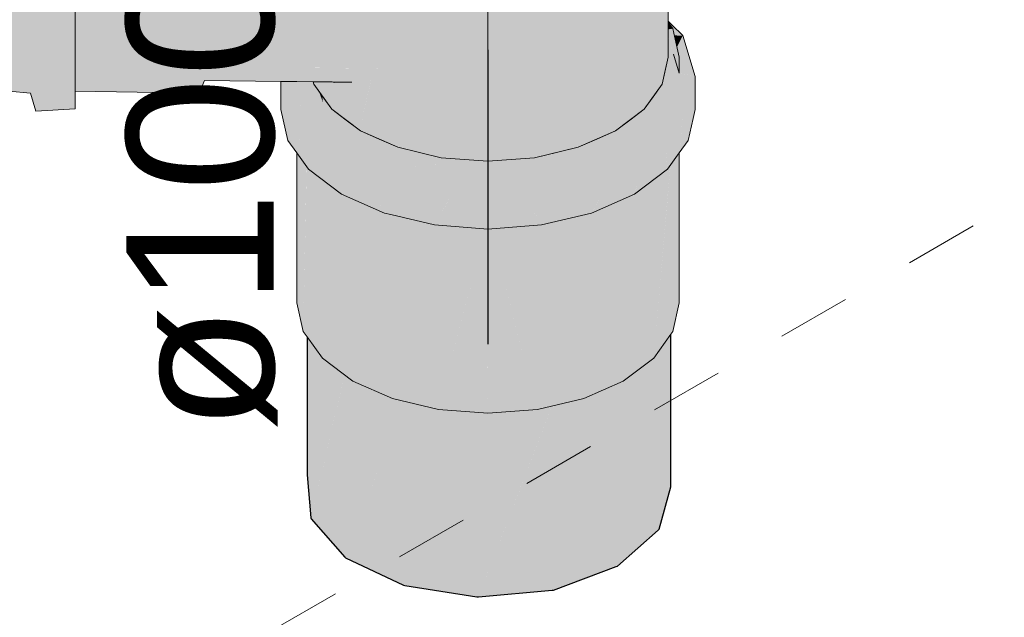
# Model space of a CAD drawing. Header units: millimetres. Extents: x -261 to 187, y -214 to 106.
# Tile 298 of 656: x -93.604 to -92.266, y -199.41 to -198.597. Entities that reach past the tile are written whole.
import ezdxf

# ---------------------------------------------------------------- set-up
doc = ezdxf.new("R2010")
doc.units = ezdxf.units.MM
doc.header["$LTSCALE"] = 0.005
doc.header["$MEASUREMENT"] = 0
doc.linetypes.add('JIS_02_2.0', pattern=[0.3, 0.2, -0.1])
doc.linetypes.add('NULL', pattern=[0])
for name, color, linetype, lineweight in [('AP-Condutos', 4, 'Continuous', 25), ('AP-Conexões', 9, 'Continuous', 18), ('AP-Sentido conduto', 9, 'Continuous', 30), ('AP-Textos conduto', 7, 'Continuous', 9), ('DI-Área do detalhe', 7, 'JIS_02_2.0', 9)]:
    doc.layers.add(name, color=color, linetype=linetype, lineweight=lineweight)
doc.styles.add('Arial', font='arial.ttf')

msp = doc.modelspace()

# ---------------------------------------------------------------- hatches: boundary and pattern name
at = {"layer": 'AP-Condutos', "linetype": 'Continuous'}
for points in [[(-93.2081, -199.0355), (-93.2131, -199.0285), (-93.2131, -199.216), (-93.2078, -199.2745), (-93.2077, -199.2757), (-93.2077, -199.0361)], [(-93.2077, -199.0459), (-93.2077, -199.2757), (-93.1657, -199.0945), (-93.1623, -199.08), (-93.1822, -199.065), (-93.1923, -199.0574), (-93.2077, -199.0361)], [(-92.7188, -199.0248), (-92.7215, -199.0286), (-92.7349, -199.0473), (-92.7349, -199.29), (-92.7191, -199.2322), (-92.7187, -199.231), (-92.7187, -199.0247)], [(-92.735, -199.0474), (-92.7383, -199.0519), (-92.7913, -199.3401), (-92.7361, -199.291), (-92.7349, -199.29), (-92.7349, -199.0473)], [(-92.7913, -199.3401), (-92.7416, -199.0699), (-92.7388, -199.0549), (-92.7383, -199.0519), (-92.7422, -199.0574), (-92.7835, -199.0885), (-92.7557, -199.0762), (-92.7446, -199.0713), (-92.7557, -199.0762), (-92.7835, -199.0885), (-92.7913, -199.0919), (-92.7913, -199.0944), (-92.7913, -199.1258)], [(-93.1623, -199.08), (-93.2077, -199.2757), (-93.1616, -199.3279), (-93.1607, -199.3289), (-93.1607, -199.0812)], [(-93.1607, -199.0972), (-93.1607, -199.3289), (-93.0893, -199.1349), (-93.0832, -199.1185), (-93.0823, -199.1159), (-93.0914, -199.1137), (-93.0972, -199.1123), (-93.134, -199.0961), (-93.1221, -199.1064), (-93.134, -199.0961), (-93.151, -199.0885), (-93.1297, -199.1046), (-93.1332, -199.1037), (-93.1297, -199.1046), (-93.151, -199.0885), (-93.1607, -199.0812), (-93.1607, -199.0842)], [(-92.7914, -199.092), (-92.7941, -199.0932), (-92.8781, -199.3726), (-92.793, -199.3408), (-92.7913, -199.3401), (-92.7913, -199.0919)], [(-92.7969, -199.1027), (-92.7941, -199.0932), (-92.8373, -199.1123), (-92.8781, -199.1221), (-92.8781, -199.1304), (-92.8781, -199.3726)], [(-93.0823, -199.1159), (-93.1607, -199.3289), (-93.0819, -199.3658), (-93.0803, -199.3665), (-93.0803, -199.1164)], [(-93.0803, -199.1239), (-93.0803, -199.3665), (-92.9857, -199.139), (-92.9825, -199.1313), (-93.0209, -199.1284), (-93.0345, -199.1273), (-93.0803, -199.1164)], [(-92.9825, -199.1313), (-93.0803, -199.3665), (-92.9823, -199.3817), (-92.9803, -199.382), (-92.9803, -199.1315), (-92.9803, -199.1314)], [(-92.8781, -199.1221), (-92.8804, -199.1226), (-92.9803, -199.382), (-92.8801, -199.3728), (-92.8781, -199.3726), (-92.8781, -199.1221)], [(-92.9803, -199.382), (-92.8866, -199.1386), (-92.8817, -199.1259), (-92.8804, -199.1226), (-92.9, -199.1273), (-92.9673, -199.1324), (-92.9324, -199.1351), (-92.9032, -199.1373), (-92.9324, -199.1351), (-92.9673, -199.1324), (-92.9803, -199.1315), (-92.9803, -199.1334), (-92.9803, -199.1465)]]:
    msp.add_hatch(color=151, dxfattribs=at).paths.add_polyline_path(points)
at = {"layer": 'AP-Conexões', "linetype": 'Continuous'}
for points in [[(-93.589, -198.188), (-93.589, -198.1798), (-93.6183, -198.18), (-93.6183, -198.1949), (-93.589, -198.1971), (-93.5916, -198.1969), (-93.5917, -198.1971), (-93.5916, -198.1969), (-93.6183, -198.1949), (-93.6132, -198.1971), (-93.5941, -198.2051), (-93.6127, -198.1973), (-93.6183, -198.1949), (-93.6183, -198.1973), (-93.6184, -198.2265), (-93.5942, -198.2055), (-93.6184, -198.2265), (-93.5962, -198.212), (-93.589, -198.2073), (-93.5962, -198.212), (-93.6184, -198.2265), (-93.6005, -198.2265), (-93.589, -198.2265), (-93.6184, -198.2265), (-93.6183, -198.2725), (-93.5889, -198.2585), (-93.6183, -198.2725), (-93.6183, -198.3299), (-93.6184, -198.3946), (-93.6183, -198.4623), (-93.6183, -198.5284), (-93.6184, -198.5884), (-93.6183, -198.6382), (-93.6183, -198.6743), (-93.6183, -198.6872), (-93.6184, -198.6944), (-93.6078, -198.6872), (-93.5889, -198.6743), (-93.5842, -198.6977), (-93.5818, -198.7091), (-93.5818, -198.698), (-93.5818, -198.6966), (-93.5818, -198.7091), (-93.5889, -198.6743), (-93.6184, -198.6944), (-93.589, -198.6973), (-93.5818, -198.7217), (-93.528, -198.7186), (-93.528, -198.6966), (-93.5819, -198.6685), (-93.5889, -198.623), (-93.5819, -198.6685), (-93.528, -198.6966), (-93.528, -198.657), (-93.5818, -198.6403), (-93.5818, -198.6), (-93.5889, -198.5493), (-93.589, -198.4624), (-93.589, -198.3725), (-93.5889, -198.2906), (-93.589, -198.3725), (-93.589, -198.4624), (-93.5889, -198.5493), (-93.5818, -198.6), (-93.5818, -198.6403), (-93.528, -198.657), (-93.528, -198.6026), (-93.5818, -198.5598), (-93.5818, -198.5121), (-93.5818, -198.4645), (-93.5818, -198.4154), (-93.5819, -198.3662), (-93.5818, -198.3214), (-93.5818, -198.2766), (-93.5819, -198.3662), (-93.5818, -198.4154), (-93.5818, -198.4645), (-93.5818, -198.5121), (-93.5818, -198.5598), (-93.528, -198.6026), (-93.528, -198.5369), (-93.528, -198.4646), (-93.528, -198.3905), (-93.528, -198.3196), (-93.528, -198.2569), (-93.5819, -198.2065), (-93.528, -198.2569), (-93.528, -198.2065), (-93.528, -198.1971), (-93.5672, -198.1971), (-93.5819, -198.1971), (-93.5672, -198.1971), (-93.528, -198.1971), (-93.528, -198.172), (-93.528, -198.1556), (-93.5819, -198.1553), (-93.5818, -198.1644), (-93.5873, -198.1971), (-93.5844, -198.1797), (-93.5818, -198.1644), (-93.5865, -198.1797)], [(-92.7265, -198.6666), (-92.7223, -198.6483), (-92.7223, -198.6425), (-92.7239, -198.5988), (-92.7232, -198.618), (-92.7223, -198.6425), (-92.7223, -198.6209), (-92.7238, -198.5989), (-92.7239, -198.5979), (-92.7261, -198.5957), (-92.7239, -198.5979), (-92.7238, -198.5989), (-92.7223, -198.6209), (-92.7223, -198.601), (-92.7223, -198.5995), (-92.7223, -198.4385), (-92.7223, -198.2757), (-92.7234, -198.2772), (-92.7268, -198.2819), (-92.7285, -198.47), (-92.7277, -198.5935), (-92.7277, -198.5941), (-92.7272, -198.6641), (-92.7277, -198.5935), (-92.7285, -198.47), (-92.7297, -198.5906), (-92.7285, -198.47), (-92.7268, -198.2819), (-92.7305, -198.2871), (-92.7319, -198.2891), (-92.7466, -198.4999), (-92.7453, -198.569), (-92.7398, -198.5767), (-92.7453, -198.569), (-92.7307, -198.6791), (-92.7453, -198.569), (-92.7429, -198.6962), (-92.7466, -198.4999), (-92.7432, -198.3042), (-92.7548, -198.313), (-92.7559, -198.3138), (-92.7746, -198.3279), (-92.7758, -198.5267), (-92.7936, -198.3391), (-92.7946, -198.3395), (-92.8193, -198.3505), (-92.8145, -198.5491), (-92.8443, -198.3602), (-92.8451, -198.3604), (-92.8741, -198.3673), (-92.861, -198.5659), (-92.9033, -198.3738), (-92.904, -198.3738), (-92.9353, -198.3762), (-92.9665, -198.3786), (-92.9128, -198.5764), (-92.9673, -198.3759), (-92.9673, -198.7839), (-92.9673, -198.5799), (-92.9678, -198.3786), (-92.999, -198.3762), (-93.0302, -198.3738), (-93.0307, -198.3738), (-93.0002, -198.5517), (-93.0307, -198.3738), (-93.0314, -198.3737), (-93.0329, -198.5211), (-93.0314, -198.3737), (-93.065, -198.4884), (-93.0603, -198.3673), (-93.0891, -198.3604), (-93.09, -198.3602), (-93.0915, -198.3599), (-93.096, -198.4538), (-93.0915, -198.3599), (-93.1254, -198.4175), (-93.1158, -198.3503), (-93.1395, -198.3397), (-93.1416, -198.3388), (-93.1525, -198.3799), (-93.1588, -198.3287), (-93.1607, -198.3273), (-93.1638, -198.325), (-93.1644, -198.3608), (-93.1638, -198.325), (-93.1787, -198.3138), (-93.1817, -198.3115), (-93.1762, -198.3417), (-93.1817, -198.3115), (-93.1886, -198.3064), (-93.1858, -198.3229), (-93.188, -198.3094), (-93.1886, -198.3064), (-93.1921, -198.3037), (-93.1936, -198.3025), (-93.1921, -198.3037), (-93.1944, -198.3004), (-93.1947, -198.3017), (-93.1953, -198.3041), (-93.1944, -198.3004), (-93.1958, -198.2985), (-93.1984, -198.295), (-93.1984, -198.2949), (-93.1984, -198.2953), (-93.1986, -198.2946), (-93.2045, -198.2864), (-93.2107, -198.2778), (-93.2165, -198.2696), (-93.3526, -198.2819), (-93.2269, -198.2706), (-93.2185, -198.267), (-93.2182, -198.2669), (-93.2185, -198.2669), (-93.2183, -198.2667), (-93.2186, -198.2667), (-93.2269, -198.2678), (-93.2186, -198.2667), (-93.2183, -198.2667), (-93.2188, -198.2666), (-93.2183, -198.2667), (-93.2211, -198.2544), (-93.2247, -198.2385), (-93.2239, -198.2594), (-93.2269, -198.2649), (-93.2239, -198.2594), (-93.2247, -198.2385), (-93.2262, -198.2562), (-93.2269, -198.2552), (-93.2262, -198.2562), (-93.2247, -198.2385), (-93.2252, -198.2364), (-93.2269, -198.2385), (-93.2389, -198.2385), (-93.2269, -198.2385), (-93.2252, -198.2364), (-93.2269, -198.2287), (-93.2269, -198.2184), (-93.2292, -198.2188), (-93.2269, -198.2184), (-93.2269, -198.2145), (-93.2269, -198.2097), (-93.2302, -198.2144), (-93.23, -198.2151), (-93.2506, -198.2222), (-93.23, -198.2151), (-93.2302, -198.2144), (-93.2526, -198.2194), (-93.2302, -198.2144), (-93.253, -198.2189), (-93.3526, -198.2385), (-93.253, -198.2189), (-93.2302, -198.2144), (-93.2571, -198.2131), (-93.2302, -198.2144), (-93.2269, -198.2097), (-93.2269, -198.2051), (-93.2313, -198.2096), (-93.2269, -198.2051), (-93.2269, -198.2023), (-93.2323, -198.2053), (-93.2598, -198.2094), (-93.2323, -198.2053), (-93.2269, -198.2023), (-93.2269, -198.1994), (-93.2329, -198.2026), (-93.2621, -198.2061), (-93.2329, -198.2026), (-93.2269, -198.1994), (-93.2337, -198.1992), (-93.2335, -198.1999), (-93.2635, -198.2042), (-93.2335, -198.1999), (-93.2337, -198.1992), (-93.2649, -198.2022), (-93.3526, -198.2087), (-93.2649, -198.2022), (-93.2653, -198.2017), (-93.2649, -198.2022), (-93.2337, -198.1992), (-93.2681, -198.1979), (-93.2337, -198.1992), (-93.2269, -198.1994), (-93.2269, -198.1967), (-93.2269, -198.1942), (-93.2342, -198.1966), (-93.2269, -198.1942), (-93.2348, -198.1943), (-93.2706, -198.1944), (-93.2694, -198.196), (-93.2706, -198.1944), (-93.3526, -198.1946), (-93.3597, -198.1797), (-93.528, -198.18), (-93.3597, -198.1839), (-93.528, -198.18), (-93.3597, -198.188), (-93.528, -198.18), (-93.528, -198.1949), (-93.3597, -198.2073), (-93.3597, -198.2265), (-93.3597, -198.2585), (-93.3597, -198.2265), (-93.3597, -198.2073), (-93.4985, -198.1971), (-93.528, -198.1949), (-93.528, -198.1971), (-93.528, -198.2265), (-93.528, -198.2725), (-93.528, -198.3299), (-93.3597, -198.2906), (-93.528, -198.3299), (-93.3597, -198.3315), (-93.3526, -198.336), (-93.3526, -198.3971), (-93.3526, -198.461), (-93.3526, -198.5233), (-93.3526, -198.461), (-93.3526, -198.3971), (-93.3526, -198.336), (-93.3597, -198.3315), (-93.3597, -198.3725), (-93.3597, -198.4174), (-93.3597, -198.4623), (-93.3597, -198.5058), (-93.3597, -198.4623), (-93.3597, -198.4174), (-93.3597, -198.3725), (-93.3597, -198.3315), (-93.528, -198.3299), (-93.528, -198.3946), (-93.528, -198.4623), (-93.528, -198.5284), (-93.3597, -198.5493), (-93.3526, -198.5799), (-93.3597, -198.5493), (-93.528, -198.5284), (-93.528, -198.5884), (-93.3597, -198.5862), (-93.528, -198.5884), (-93.528, -198.6382), (-93.3597, -198.623), (-93.528, -198.6382), (-93.528, -198.6743), (-93.528, -198.6944), (-93.3597, -198.6973), (-93.3597, -198.6858), (-93.3597, -198.6744), (-93.3597, -198.6487), (-93.3597, -198.6744), (-93.3597, -198.6858), (-93.3597, -198.6973), (-93.3526, -198.6799), (-93.2487, -198.6812), (-93.2272, -198.6814), (-93.2046, -198.6817), (-93.205, -198.6801), (-93.1933, -198.6787), (-93.2052, -198.6792), (-93.2272, -198.6802), (-93.2052, -198.6792), (-93.1948, -198.6769), (-93.2057, -198.6771), (-93.2272, -198.6776), (-93.2487, -198.678), (-93.2272, -198.6776), (-93.2057, -198.6771), (-93.2067, -198.6724), (-93.2099, -198.6713), (-93.2067, -198.6724), (-93.2072, -198.6703), (-93.214, -198.6699), (-93.2272, -198.6691), (-93.2487, -198.6677), (-93.3526, -198.661), (-93.2272, -198.6691), (-93.2272, -198.6624), (-93.2108, -198.6546), (-93.2272, -198.6553), (-93.2108, -198.6546), (-93.2148, -198.637), (-93.2272, -198.6361), (-93.3526, -198.6269), (-93.0002, -198.6056), (-93.3526, -198.6269), (-93.065, -198.648), (-93.0329, -198.6284), (-93.065, -198.648), (-93.0307, -198.7791), (-92.999, -198.7815), (-93.0307, -198.7791), (-93.065, -198.648), (-93.2148, -198.637), (-93.2108, -198.6546), (-93.2094, -198.6608), (-93.2108, -198.6546), (-93.2272, -198.6624), (-93.2272, -198.6691), (-93.2077, -198.6683), (-93.2272, -198.6691), (-93.2072, -198.6703), (-93.2007, -198.67), (-93.2023, -198.6681), (-93.2007, -198.67), (-93.096, -198.6639), (-93.2069, -198.6627), (-93.209, -198.6626), (-93.096, -198.6639), (-93.0898, -198.765), (-93.0602, -198.772), (-93.0898, -198.765), (-93.0948, -198.683), (-93.1226, -198.6826), (-93.0948, -198.683), (-93.096, -198.6639), (-93.2007, -198.67), (-93.2072, -198.6703), (-93.2067, -198.6724), (-93.2057, -198.6771), (-93.2027, -198.6738), (-93.2, -198.6708), (-93.2027, -198.6738), (-93.1953, -198.6764), (-93.2027, -198.6738), (-93.2057, -198.6771), (-93.1948, -198.6769), (-93.1937, -198.6769), (-93.1948, -198.6769), (-93.2052, -198.6792), (-93.1933, -198.6787), (-93.205, -198.6801), (-93.2046, -198.6817), (-93.1926, -198.6794), (-93.1891, -198.6785), (-93.1926, -198.6794), (-93.2046, -198.6817), (-93.1916, -198.6807), (-93.1872, -198.6791), (-93.1916, -198.6807), (-93.1844, -198.6801), (-93.1254, -198.6756), (-93.1245, -198.6826), (-93.1254, -198.6756), (-93.1269, -198.6826), (-93.1405, -198.7425), (-93.1151, -198.7537), (-93.1405, -198.7425), (-93.1254, -198.6756), (-93.1844, -198.6801), (-93.1818, -198.681), (-93.1844, -198.6801), (-93.1916, -198.6807), (-93.2046, -198.6817), (-93.1906, -198.6818), (-93.179, -198.682), (-93.1525, -198.6823), (-93.1762, -198.6829), (-93.1599, -198.7279), (-93.1762, -198.6829), (-93.179, -198.682), (-93.1853, -198.6819), (-93.1857, -198.6819), (-93.1794, -198.7132), (-93.1857, -198.6819), (-93.1866, -198.6819), (-93.1943, -198.6818), (-93.1965, -198.6818), (-93.1916, -198.6962), (-93.1855, -198.7047), (-93.1916, -198.6962), (-93.1965, -198.6818), (-93.198, -198.6817), (-93.2004, -198.6817), (-93.1977, -198.6876), (-93.2004, -198.6817), (-93.2009, -198.6817), (-93.202, -198.6817), (-93.2008, -198.6834), (-93.202, -198.6817), (-93.2039, -198.6817), (-93.2042, -198.6817), (-93.2039, -198.6849), (-93.1916, -198.702), (-93.1794, -198.719), (-93.1599, -198.7337), (-93.1405, -198.7483), (-93.1151, -198.7595), (-93.0898, -198.7708), (-93.0602, -198.7778), (-93.0307, -198.7849), (-92.999, -198.7873), (-92.9673, -198.7897), (-92.9356, -198.7815), (-92.9673, -198.7897), (-92.9356, -198.7873), (-92.9039, -198.7791), (-92.9356, -198.7873), (-92.9039, -198.7849), (-92.8743, -198.7721), (-92.9039, -198.7849), (-92.8743, -198.7779), (-92.8448, -198.765), (-92.8743, -198.7779), (-92.8448, -198.7708), (-92.8194, -198.7538), (-92.7941, -198.7425), (-92.7746, -198.7279), (-92.7551, -198.7132), (-92.7746, -198.7279), (-92.7941, -198.7425), (-92.8194, -198.7538), (-92.8448, -198.7708), (-92.8194, -198.7596), (-92.7941, -198.7483), (-92.7746, -198.7337), (-92.7551, -198.719), (-92.7429, -198.702), (-92.7307, -198.6849)], [(-93.0424, -198.7821), (-93.0307, -198.7849), (-93.0897, -198.5258)], [(-92.7223, -198.6104), (-92.7223, -198.6209), (-92.7195, -198.6302), (-92.7187, -198.6326), (-92.7139, -198.6483), (-92.7157, -198.6191), (-92.7139, -198.6483), (-92.7223, -198.6666), (-92.7307, -198.6849), (-92.7223, -198.6718), (-92.7118, -198.6553), (-92.7124, -198.6594), (-92.7111, -198.6576), (-92.7124, -198.6594), (-92.7162, -198.6871), (-92.7231, -198.7211), (-92.7168, -198.6902), (-92.7162, -198.6871), (-92.7203, -198.6928), (-92.7422, -198.7233), (-92.7682, -198.7662), (-92.7439, -198.7261), (-92.7422, -198.7233), (-92.7487, -198.7282), (-92.7835, -198.7544), (-92.8373, -198.7997), (-92.8373, -198.7799), (-92.8373, -198.7783), (-92.8472, -198.7806), (-92.9, -198.7932), (-92.9222, -198.8176), (-92.9014, -198.7947), (-92.9, -198.7932), (-92.9105, -198.794), (-92.9673, -198.7984), (-93.0124, -198.8176), (-92.9699, -198.7995), (-92.9673, -198.7984), (-92.9778, -198.7976), (-93.0345, -198.7933), (-93.0972, -198.7997), (-93.0972, -198.7809), (-93.0972, -198.7783), (-93.1057, -198.7745), (-93.151, -198.7544), (-93.0972, -198.7783), (-93.0345, -198.7933), (-92.9673, -198.7984), (-92.9, -198.7932), (-92.8373, -198.7783), (-92.7835, -198.7544), (-92.7422, -198.7233), (-92.7162, -198.6871), (-92.7118, -198.6553), (-92.7307, -198.6849), (-92.7551, -198.719), (-92.7941, -198.7483), (-92.8448, -198.7708), (-92.9039, -198.7849), (-92.9673, -198.7897), (-93.0307, -198.7849), (-93.0898, -198.7708), (-93.1405, -198.7483), (-93.1794, -198.719), (-93.2039, -198.6849), (-93.2046, -198.6817), (-93.206, -198.6817), (-93.2196, -198.6815), (-93.2198, -198.6815), (-93.2183, -198.6872), (-93.1923, -198.7233), (-93.2183, -198.6872), (-93.2198, -198.6815), (-93.2212, -198.6815), (-93.2236, -198.6814), (-93.2318, -198.6813), (-93.2467, -198.6812), (-93.2487, -198.6812), (-93.2487, -198.7194), (-93.2402, -198.7024), (-93.2115, -198.7211), (-93.1664, -198.7662), (-93.2115, -198.7211), (-93.2272, -198.7109), (-93.2294, -198.7094), (-93.2281, -198.7151), (-93.2272, -198.7194), (-93.2254, -198.7273), (-93.2242, -198.7322), (-93.2254, -198.7273), (-93.2272, -198.7194), (-93.2281, -198.7151), (-93.2272, -198.7281), (-93.2272, -198.7348), (-93.2226, -198.7393), (-93.2272, -198.7348), (-93.2272, -198.7281), (-93.2281, -198.7151), (-93.2294, -198.7094), (-93.2317, -198.7302), (-93.2294, -198.7094), (-93.2402, -198.7024), (-93.2487, -198.7194), (-93.2391, -198.7614), (-93.2272, -198.7781), (-93.211, -198.8006), (-93.2272, -198.7457), (-93.2271, -198.746), (-93.211, -198.8006), (-93.2189, -198.7574), (-93.2205, -198.7487), (-93.2073, -198.7546), (-93.2205, -198.7487), (-93.2189, -198.7574), (-93.2183, -198.7582), (-93.2189, -198.7574), (-93.211, -198.8006), (-93.2104, -198.793), (-93.2087, -198.7717), (-93.211, -198.8006), (-93.1961, -198.7892), (-93.1977, -198.7904), (-93.211, -198.8006), (-93.1663, -198.8343), (-93.1929, -198.794), (-93.1923, -198.7944), (-93.1929, -198.794), (-93.1663, -198.8343), (-93.1681, -198.8282), (-93.1741, -198.8081), (-93.1829, -198.779), (-93.1741, -198.8081), (-93.1663, -198.8343), (-93.1583, -198.82), (-93.1593, -198.8218), (-93.1663, -198.8343), (-93.108, -198.8601), (-93.1519, -198.8251), (-93.151, -198.8255), (-93.1519, -198.8251), (-93.108, -198.8601), (-93.1104, -198.8561), (-93.1205, -198.839), (-93.1454, -198.7972), (-93.1205, -198.839), (-93.108, -198.8601), (-93.108, -198.8446), (-93.108, -198.8468), (-93.0972, -198.8493), (-93.0953, -198.8498), (-93.108, -198.8153), (-93.0953, -198.8498), (-93.0972, -198.8493), (-93.108, -198.8468), (-93.0951, -198.8503), (-93.0947, -198.8499), (-93.0951, -198.8503), (-93.108, -198.8468), (-93.108, -198.8601), (-93.0825, -198.8559), (-93.0807, -198.8533), (-93.0621, -198.825), (-93.0807, -198.8533), (-93.0825, -198.8559), (-93.075, -198.8546), (-93.0825, -198.8559), (-93.108, -198.8601), (-93.0993, -198.8622), (-93.0401, -198.8763), (-93.0791, -198.8574), (-93.0401, -198.8763), (-93.041, -198.8742), (-93.0714, -198.8555), (-93.041, -198.8742), (-93.0465, -198.8615), (-93.0456, -198.8635), (-93.0345, -198.8643), (-93.0456, -198.8635), (-93.0401, -198.8763), (-92.9673, -198.8819), (-92.9693, -198.8799), (-93.0161, -198.8346), (-93.0334, -198.8646), (-93.0336, -198.8644), (-93.0511, -198.8507), (-93.0334, -198.8646), (-93.0213, -198.8435), (-93.0161, -198.8346), (-92.9672, -198.8346), (-93.0161, -198.8346), (-92.9792, -198.8703), (-92.9673, -198.8694), (-92.9792, -198.8703), (-92.9673, -198.8819), (-92.9533, -198.8684), (-92.9184, -198.8346), (-92.9013, -198.8644), (-92.9012, -198.8646), (-92.9, -198.8643), (-92.9012, -198.8646), (-92.9184, -198.8346), (-92.9652, -198.8799), (-92.9673, -198.8819), (-92.8944, -198.8763), (-92.8889, -198.8635), (-92.8881, -198.8615), (-92.8724, -198.825), (-92.8881, -198.8615), (-92.8398, -198.8499), (-92.8881, -198.8615), (-92.8935, -198.8742), (-92.8394, -198.8503), (-92.8373, -198.8493), (-92.8394, -198.8503), (-92.8935, -198.8742), (-92.8944, -198.8763), (-92.8266, -198.8601), (-92.8265, -198.8468), (-92.8265, -198.8446), (-92.8265, -198.8153), (-92.8265, -198.8446), (-92.8266, -198.8601), (-92.814, -198.839), (-92.7891, -198.7972), (-92.814, -198.839), (-92.8241, -198.8561), (-92.7835, -198.8255), (-92.8241, -198.8561), (-92.8266, -198.8601), (-92.7683, -198.8343), (-92.7752, -198.8218), (-92.7763, -198.82), (-92.7683, -198.8343), (-92.7604, -198.8081), (-92.7664, -198.8282), (-92.7683, -198.8343), (-92.7235, -198.8006), (-92.7422, -198.7944), (-92.7516, -198.779), (-92.7422, -198.7944), (-92.7235, -198.8006), (-92.7368, -198.7904), (-92.7384, -198.7892), (-92.7235, -198.8006), (-92.7259, -198.7716), (-92.7272, -198.7546), (-92.7259, -198.7716), (-92.7241, -198.7929), (-92.7162, -198.7582), (-92.7241, -198.7929), (-92.7235, -198.8006), (-92.7127, -198.7534), (-92.7119, -198.7393), (-92.7102, -198.7319), (-92.7092, -198.7273), (-92.7102, -198.7319), (-92.7119, -198.7393), (-92.7074, -198.7281), (-92.7074, -198.7194), (-92.7074, -198.7281), (-92.7119, -198.7393), (-92.7127, -198.7534), (-92.7235, -198.8006), (-92.7115, -198.7517), (-92.7074, -198.7347), (-92.7115, -198.7517), (-92.7235, -198.8006), (-92.7074, -198.746), (-92.7074, -198.7458), (-92.7235, -198.8006), (-92.7074, -198.7781), (-92.7028, -198.7301), (-92.7071, -198.7181), (-92.7074, -198.7173), (-92.7028, -198.7301), (-92.6954, -198.7615), (-92.6886, -198.7314), (-92.6912, -198.7229), (-92.6959, -198.7075), (-92.6912, -198.7229), (-92.6886, -198.7314), (-92.6858, -198.7194), (-92.6858, -198.6746), (-92.7023, -198.6863), (-92.7074, -198.6899), (-92.7152, -198.6955), (-92.7097, -198.6622), (-92.7083, -198.6537), (-92.7074, -198.6483), (-92.7088, -198.6544), (-92.7102, -198.6606), (-92.7088, -198.6543), (-92.7074, -198.6483), (-92.7149, -198.6155), (-92.7162, -198.6095)], [(-92.7223, -198.5995), (-92.7223, -198.601), (-92.7162, -198.6095), (-92.7141, -198.6187), (-92.7095, -198.6189), (-92.7028, -198.619), (-92.7174, -198.6044)], [(-92.7162, -198.6095), (-92.7223, -198.601), (-92.7223, -198.6024), (-92.7223, -198.6104)], [(-92.7195, -198.6302), (-92.7254, -198.6109), (-92.7223, -198.6483), (-92.7307, -198.6849), (-92.7139, -198.6483)], [(-92.7074, -198.6283), (-92.7105, -198.6346), (-92.7074, -198.6483), (-92.7074, -198.6523), (-92.7062, -198.6535), (-92.7152, -198.6441), (-92.7074, -198.6698), (-92.7022, -198.6709), (-92.6858, -198.6746), (-92.7028, -198.619)], [(-92.7028, -198.619), (-92.7141, -198.6187), (-92.7105, -198.6346)], [(-93.528, -198.6683), (-93.3597, -198.6683), (-93.528, -198.6385)], [(-92.7152, -198.6955), (-92.6858, -198.6746), (-92.7074, -198.6698), (-92.7074, -198.6483)], [(-93.2039, -198.6849), (-93.2043, -198.6817), (-93.2046, -198.6817)], [(-93.2039, -198.6849), (-93.2042, -198.6817), (-93.2043, -198.6817)], [(-93.1573, -198.6822), (-93.1666, -198.6821), (-93.1747, -198.682), (-93.1787, -198.682), (-93.179, -198.682), (-93.1762, -198.6829), (-93.1746, -198.6829), (-93.1665, -198.6827), (-93.1573, -198.6824)], [(-93.1549, -198.6823), (-93.1573, -198.6822), (-93.1573, -198.6824), (-93.1548, -198.6823)], [(-93.1914, -198.71), (-93.1926, -198.7007), (-93.1971, -198.6943)], [(-93.1794, -198.8041), (-93.1794, -198.719), (-93.1926, -198.7007)], [(-93.1687, -198.8122), (-93.1603, -198.7334), (-93.1728, -198.724), (-93.1794, -198.719)], [(-92.7038, -198.7409), (-92.7074, -198.7781), (-92.6954, -198.7615), (-92.7011, -198.7372), (-92.7028, -198.7301)], [(-92.7835, -198.7544), (-92.7919, -198.7581), (-92.8373, -198.7783), (-92.8373, -198.7997), (-92.7863, -198.7568)], [(-93.2272, -198.7781), (-93.2272, -198.9824), (-93.2183, -199.0212), (-93.2183, -198.7904), (-93.2254, -198.7806), (-93.2261, -198.7796)], [(-93.0443, -198.7909), (-93.0972, -198.7783), (-93.0972, -198.7997), (-93.0382, -198.7936), (-93.0345, -198.7933)], [(-93.0759, -198.7741), (-93.0897, -198.7708), (-93.0714, -198.8555)], [(-93.0424, -198.7821), (-93.0759, -198.7741), (-93.0307, -198.8458)], [(-92.7092, -198.7806), (-92.7162, -198.7905), (-92.7165, -198.7909), (-92.7187, -198.794), (-92.7194, -198.7949), (-92.7422, -199.0574), (-92.7187, -199.0247), (-92.7162, -199.0212), (-92.7074, -198.9824), (-92.7074, -198.7781)], [(-93.2183, -199.0212), (-93.2138, -198.7986), (-93.2137, -198.7968), (-93.2183, -198.7904), (-93.2183, -198.7951)], [(-93.2183, -199.0212), (-93.2131, -199.0285), (-93.1923, -199.0574), (-93.1923, -198.8722), (-93.1973, -198.8504), (-93.1923, -198.8722), (-93.1923, -198.8147), (-93.194, -198.8134), (-93.1945, -198.8131), (-93.1983, -198.8462), (-93.2051, -198.8088), (-93.2064, -198.8041), (-93.2077, -198.8031), (-93.2078, -198.803), (-93.2071, -198.8061), (-93.2078, -198.803), (-93.2082, -198.8028), (-93.2076, -198.8054), (-93.2082, -198.8028), (-93.211, -198.8006), (-93.2126, -198.7995), (-93.211, -198.8006), (-93.2131, -198.7977), (-93.2131, -198.7991), (-93.2131, -198.7977), (-93.2133, -198.7974), (-93.2137, -198.7968), (-93.2133, -198.7989), (-93.2137, -198.7968), (-93.2137, -198.7986), (-93.2131, -198.9755), (-93.2137, -198.7968)], [(-92.7197, -198.7977), (-92.7194, -198.7949), (-92.7235, -198.8006), (-92.7422, -198.8147), (-92.7422, -198.8267), (-92.7422, -199.0574)], [(-93.2051, -198.8088), (-93.1983, -198.8462), (-93.1955, -198.8222), (-93.1945, -198.8131), (-93.1995, -198.8093), (-93.2059, -198.8044), (-93.2064, -198.8041)], [(-93.1923, -198.8227), (-93.1923, -199.0574), (-93.1542, -198.8434), (-93.1536, -198.8399), (-93.1587, -198.8377), (-93.1663, -198.8343), (-93.1923, -198.8147)], [(-92.7454, -198.8171), (-92.7835, -199.0885), (-92.7422, -199.0574), (-92.7422, -198.8147), (-92.7441, -198.8161)], [(-92.7464, -198.8246), (-92.7454, -198.8171), (-92.7683, -198.8343), (-92.7835, -198.841), (-92.7835, -198.8458), (-92.7835, -199.0885)], [(-93.1536, -198.8399), (-93.1923, -199.0574), (-93.151, -199.0885), (-93.151, -198.841)], [(-93.151, -198.8498), (-93.151, -199.0885), (-93.1004, -198.8635), (-93.1001, -198.862), (-93.1034, -198.8612), (-93.108, -198.8601), (-93.151, -198.841)], [(-92.7835, -198.8498), (-92.7835, -198.841), (-92.8266, -198.8601), (-92.8345, -198.862), (-92.8342, -198.8635), (-92.7835, -199.0885)], [(-93.1001, -198.862), (-93.151, -199.0885), (-93.0972, -199.1123), (-93.0345, -199.1273), (-93.094, -198.8634), (-93.0964, -198.8629), (-93.0972, -198.8627)], [(-93.0345, -199.1273), (-93.0345, -198.8777), (-93.0345, -198.8771), (-93.0345, -198.8768), (-93.0355, -198.8767), (-93.0369, -198.8766), (-93.0401, -198.8763), (-93.0665, -198.87), (-93.0659, -198.8744), (-93.0665, -198.87), (-93.094, -198.8634), (-93.092, -198.8724)], [(-92.8405, -198.8635), (-92.9, -199.1273), (-92.8373, -199.1123), (-92.8373, -198.8627), (-92.8396, -198.8632)], [(-92.8425, -198.8724), (-92.8405, -198.8635), (-92.8944, -198.8763), (-92.9, -198.8768), (-92.9, -198.8777), (-92.9, -199.1273)], [(-92.8373, -198.866), (-92.8373, -199.1123), (-92.7835, -199.0885), (-92.8341, -198.8636), (-92.8345, -198.862), (-92.8373, -198.8627)], [(-93.0345, -199.1273), (-92.9705, -198.8816), (-93.0345, -198.8768)], [(-92.9, -199.1273), (-92.9, -198.8768), (-92.9641, -198.8816)], [(-92.97, -198.8798), (-93.0345, -199.1273), (-92.9673, -199.1324)], [(-92.9673, -199.1324), (-92.9673, -198.8819), (-92.9699, -198.8817)], [(-92.9673, -198.8804), (-92.9673, -199.1324), (-92.9, -199.1273)], [(-92.964, -198.8821), (-92.9641, -198.8816), (-92.9669, -198.8819), (-92.9669, -198.8819)], [(-92.9, -199.1273), (-92.964, -198.8821), (-92.9669, -198.8819)]]:
    msp.add_hatch(color=140, dxfattribs=at).paths.add_polyline_path(points)
at = {"layer": 'AP-Sentido conduto', "linetype": 'Continuous'}
msp.add_hatch(color=7, dxfattribs=at).paths.add_polyline_path([(-92.9673, -199.0385), (-92.9026, -198.797), (-93.032, -198.797)])

# ---------------------------------------------------------------- linework, layer by layer
at = {"layer": 'AP-Condutos'}
for p, q in [((-93.2131, -199.0285), (-93.2131, -199.216)), ((-92.7187, -199.231), (-92.7187, -199.0247)), ((-93.2131, -199.216), (-93.2078, -199.2745)), ((-92.7349, -199.29), (-92.7191, -199.2322)), ((-92.7191, -199.2322), (-92.7187, -199.231)), ((-93.2078, -199.2745), (-93.2077, -199.2757)), ((-93.2077, -199.2757), (-93.1616, -199.3279)), ((-92.7913, -199.3401), (-92.7361, -199.291)), ((-92.7361, -199.291), (-92.7349, -199.29)), ((-93.1616, -199.3279), (-93.1607, -199.3289)), ((-93.1607, -199.3289), (-93.0819, -199.3658)), ((-92.8781, -199.3726), (-92.793, -199.3408)), ((-92.793, -199.3408), (-92.7913, -199.3401)), ((-93.0819, -199.3658), (-93.0803, -199.3665)), ((-93.0803, -199.3665), (-92.9823, -199.3817)), ((-92.9823, -199.3817), (-92.9803, -199.382)), ((-92.9803, -199.382), (-92.8801, -199.3728)), ((-92.8801, -199.3728), (-92.8781, -199.3726))]:
    msp.add_line(p, q, dxfattribs=at)
at = {"layer": 'AP-Conexões'}
for p, q in [((-92.9673, -198.3759), (-92.9673, -198.7839)), ((-92.7223, -198.5995), (-92.7223, -198.4385)), ((-93.528, -198.6026), (-93.528, -198.5369)), ((-92.9673, -198.7839), (-92.9673, -198.5799)), ((-93.528, -198.5884), (-93.528, -198.6382)), ((-93.528, -198.657), (-93.528, -198.6026)), ((-92.7223, -198.601), (-92.7223, -198.5995)), ((-92.7174, -198.6044), (-92.7223, -198.5995)), ((-92.7223, -198.6209), (-92.7223, -198.601)), ((-92.7162, -198.6095), (-92.7223, -198.601)), ((-92.7028, -198.619), (-92.7174, -198.6044)), ((-92.7149, -198.6155), (-92.7162, -198.6095)), ((-92.7223, -198.6425), (-92.7223, -198.6209)), ((-92.7074, -198.6483), (-92.7149, -198.6155)), ((-92.6858, -198.6746), (-92.7028, -198.619)), ((-93.528, -198.6382), (-93.528, -198.6743)), ((-92.7223, -198.6483), (-92.7307, -198.6849)), ((-92.7265, -198.6666), (-92.7223, -198.6483)), ((-92.7223, -198.6483), (-92.7223, -198.6425)), ((-92.7152, -198.6441), (-92.7074, -198.6698)), ((-92.7074, -198.6698), (-92.7074, -198.6483)), ((-93.528, -198.6966), (-93.528, -198.657)), ((-93.528, -198.6743), (-93.528, -198.6944)), ((-92.7307, -198.6849), (-92.7265, -198.6666)), ((-92.6858, -198.7194), (-92.6858, -198.6746)), ((-93.3597, -198.6973), (-93.3526, -198.6799)), ((-93.3526, -198.6799), (-93.2487, -198.6812)), ((-93.2487, -198.6812), (-93.2272, -198.6814)), ((-93.2487, -198.6812), (-93.2487, -198.7194)), ((-93.2272, -198.6814), (-93.2046, -198.6817)), ((-93.2046, -198.6817), (-93.2039, -198.6849)), ((-93.2046, -198.6817), (-93.1906, -198.6818)), ((-93.2039, -198.6849), (-93.2046, -198.6817)), ((-93.2039, -198.6849), (-93.1916, -198.702)), ((-93.1794, -198.719), (-93.2039, -198.6849)), ((-93.1906, -198.6818), (-93.179, -198.682)), ((-93.1762, -198.6829), (-93.179, -198.682)), ((-93.179, -198.682), (-93.1525, -198.6823)), ((-93.1525, -198.6823), (-93.1762, -198.6829)), ((-92.7307, -198.6849), (-92.7551, -198.719)), ((-92.7429, -198.702), (-92.7307, -198.6849)), ((-93.6184, -198.6944), (-93.589, -198.6973)), ((-93.589, -198.6973), (-93.5818, -198.7217)), ((-93.528, -198.6944), (-93.3597, -198.6973)), ((-93.528, -198.7186), (-93.528, -198.6966)), ((-93.1916, -198.702), (-93.1794, -198.719)), ((-92.7551, -198.719), (-92.7429, -198.702)), ((-93.5818, -198.7217), (-93.528, -198.7186)), ((-93.2487, -198.7194), (-93.2391, -198.7614)), ((-93.1794, -198.719), (-93.1599, -198.7337)), ((-93.1405, -198.7483), (-93.1794, -198.719)), ((-92.7551, -198.719), (-92.7941, -198.7483)), ((-92.7746, -198.7337), (-92.7551, -198.719)), ((-92.6886, -198.7314), (-92.6858, -198.7194)), ((-93.1599, -198.7337), (-93.1405, -198.7483)), ((-92.7941, -198.7483), (-92.7746, -198.7337)), ((-92.6954, -198.7615), (-92.6886, -198.7314)), ((-93.1405, -198.7483), (-93.1151, -198.7595)), ((-93.0898, -198.7708), (-93.1405, -198.7483)), ((-92.7941, -198.7483), (-92.8448, -198.7708)), ((-92.8194, -198.7596), (-92.7941, -198.7483)), ((-93.2391, -198.7614), (-93.2272, -198.7781)), ((-93.1151, -198.7595), (-93.0898, -198.7708)), ((-92.8448, -198.7708), (-92.8194, -198.7596)), ((-92.7074, -198.7781), (-92.6954, -198.7615)), ((-93.2272, -198.7781), (-93.211, -198.8006)), ((-93.2272, -198.7781), (-93.2272, -198.9824)), ((-93.0898, -198.7708), (-93.0602, -198.7778)), ((-93.0307, -198.7849), (-93.0898, -198.7708)), ((-93.0602, -198.7778), (-93.0307, -198.7849)), ((-92.8448, -198.7708), (-92.9039, -198.7849)), ((-92.9039, -198.7849), (-92.8743, -198.7779)), ((-92.8743, -198.7779), (-92.8448, -198.7708)), ((-92.7235, -198.8006), (-92.7074, -198.7781)), ((-92.7074, -198.9824), (-92.7074, -198.7781)), ((-93.0307, -198.7849), (-92.999, -198.7873)), ((-92.9673, -198.7897), (-93.0307, -198.7849)), ((-92.999, -198.7873), (-92.9673, -198.7897)), ((-92.9039, -198.7849), (-92.9673, -198.7897)), ((-92.9673, -198.7897), (-92.9356, -198.7873)), ((-92.9356, -198.7873), (-92.9039, -198.7849)), ((-93.211, -198.8006), (-93.1663, -198.8343)), ((-92.7683, -198.8343), (-92.7235, -198.8006)), ((-93.1663, -198.8343), (-93.108, -198.8601)), ((-92.8266, -198.8601), (-92.7683, -198.8343)), ((-93.108, -198.8601), (-93.0993, -198.8622)), ((-93.0993, -198.8622), (-93.0401, -198.8763)), ((-92.8944, -198.8763), (-92.8266, -198.8601)), ((-93.0401, -198.8763), (-92.9673, -198.8819)), ((-92.9673, -198.8819), (-92.8944, -198.8763)), ((-93.2272, -198.9824), (-93.2183, -199.0212)), ((-92.7162, -199.0212), (-92.7074, -198.9824)), ((-93.2183, -199.0212), (-93.2131, -199.0285)), ((-92.7187, -199.0247), (-92.7162, -199.0212)), ((-93.2131, -199.0285), (-93.1923, -199.0574)), ((-92.7422, -199.0574), (-92.7187, -199.0247)), ((-93.1923, -199.0574), (-93.151, -199.0885)), ((-92.7835, -199.0885), (-92.7422, -199.0574)), ((-93.151, -199.0885), (-93.0972, -199.1123)), ((-92.8373, -199.1123), (-92.7835, -199.0885)), ((-93.0972, -199.1123), (-93.0345, -199.1273)), ((-92.9, -199.1273), (-92.8373, -199.1123)), ((-93.0345, -199.1273), (-92.9673, -199.1324)), ((-92.9673, -199.1324), (-92.9, -199.1273))]:
    msp.add_line(p, q, dxfattribs=at)
at = {"layer": 'AP-Sentido conduto'}
msp.add_lwpolyline([(-92.9673, -198.6385), (-92.9673, -199.0385)], dxfattribs=at)
at = {"layer": 'DI-Área do detalhe'}
msp.add_lwpolyline([(-86.9974, -195.8114), (-96.8827, -190.1041), (-110.7673, -198.1203), (-100.8819, -203.8276), (-86.9974, -195.8114)], dxfattribs=at)

# ---------------------------------------------------------------- texts
at = {"layer": 'AP-Textos conduto', "linetype": 'NULL', "insert": (-93.2531, -198.8385), "char_height": 0.2, "width": 1.273476, "attachment_point": 8, "rotation": 90.0002, "line_spacing_factor": 0.6, "style": 'Arial'}
msp.add_mtext('ø100', dxfattribs=at)

doc.saveas('drawing.dxf')
